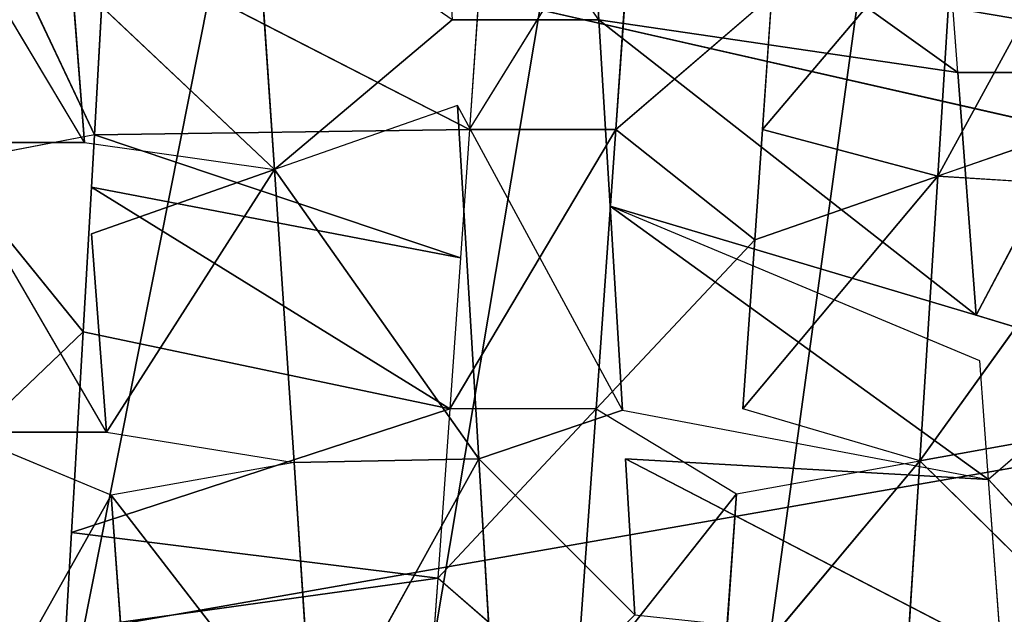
# Model space of a CAD drawing. Extents: x 0 to 40, y 0 to 81.9.
# Tile 582 of 623: x 35.177 to 35.765, y 74.971 to 75.326. Entities that reach past the tile are written whole.
import ezdxf

# ---------------------------------------------------------------- set-up
doc = ezdxf.new("R2010")
doc.units = 0
doc.header["$LTSCALE"] = 25.4
doc.layers.get('0').update_dxf_attribs({"color": 13, "linetype": 'CONTINUOUS'})

# ---------------------------------------------------------------- blocks, each defined once
blk = doc.blocks.new('ICE-TUBE-LED-S-8118_STL')
at = {"color": 0}
for p, q in [((75.51377, -14.44387, 47.72134), (75.19833, -12.64387, 47.75)), ((75.51377, -14.44387, 47.72134), (75.19833, -12.64387, 47.75)), ((75.40926, -14.44387, 44.26276), (75.81889, -12.64387, 44.36372)), ((75.40926, -14.44387, 44.26276), (75.81889, -12.64387, 44.36372)), ((75.57169, -13.10929, 47.5261), (75.73988, -13.00881, 47.47483)), ((75.45833, -13.1085, 44.06741), (75.36987, -13.01591, 44.05756)), ((75.39831, -13.12238, 47.55833), (75.57169, -13.02179, 47.5261)), ((75.57169, -13.10929, 47.5261), (75.57169, -13.02179, 47.5261)), ((75.45833, -13.1085, 44.06741), (75.55932, -13.02676, 44.08371)), ((75.57615, -13.11521, 44.08695), (75.55932, -13.02676, 44.08371)), ((75.36072, -13.12519, 47.5627), (75.39831, -13.03488, 47.55833)), ((75.39831, -13.12238, 47.55833), (75.39831, -13.03488, 47.55833)), ((75.57615, -13.11521, 44.08695), (75.74197, -13.03701, 44.12732)), ((75.36072, -13.12519, 47.5627), (75.22298, -13.04785, 47.57092)), ((75.36072, -13.12519, 47.5627), (75.22298, -13.04785, 47.57092)), ((75.31113, -13.32033, 44.43294), (75.28028, -13.0982, 44.05172)), ((75.33834, -13.10158, 44.05503), (75.28028, -13.0982, 44.05172)), ((75.31113, -13.32033, 44.43294), (75.28028, -13.0982, 44.05172)), ((75.31113, -13.32033, 44.43294), (75.33834, -13.10158, 44.05503)), ((75.31113, -13.32033, 44.43294), (75.33834, -13.10158, 44.05503)), ((75.41237, -13.32757, 44.44353), (75.33834, -13.10158, 44.05503)), ((75.45833, -13.1085, 44.06741), (75.33834, -13.10158, 44.05503)), ((75.41237, -13.32757, 44.44353), (75.33834, -13.10158, 44.05503)), ((75.5554, -13.22282, 47.72396), (75.66987, -13.10175, 47.49868)), ((75.5554, -13.22282, 47.72396), (75.66987, -13.10175, 47.49868)), ((75.57169, -13.10929, 47.5261), (75.66987, -13.10175, 47.49868)), ((75.41237, -13.32757, 44.44353), (75.45833, -13.1085, 44.06741)), ((75.41237, -13.32757, 44.44353), (75.45833, -13.1085, 44.06741)), ((75.54482, -13.11343, 44.08103), (75.45833, -13.1085, 44.06741)), ((75.57169, -13.10929, 47.5261), (75.5554, -13.22282, 47.72396)), ((75.39831, -13.12238, 47.55833), (75.51698, -13.11345, 47.53846)), ((75.41237, -13.32757, 44.44353), (75.54482, -13.11343, 44.08103)), ((75.41237, -13.32757, 44.44353), (75.54482, -13.11343, 44.08103)), ((75.50274, -13.33396, 44.45866), (75.54482, -13.11343, 44.08103)), ((75.50274, -13.33396, 44.45866), (75.54482, -13.11343, 44.08103)), ((75.50274, -13.33396, 44.45866), (75.57615, -13.11521, 44.08695)), ((75.50274, -13.33396, 44.45866), (75.57615, -13.11521, 44.08695)), ((75.51698, -13.11345, 47.53846), (75.5554, -13.22282, 47.72396)), ((75.57615, -13.11521, 44.08695), (75.54482, -13.11343, 44.08103)), ((75.57946, -13.33932, 44.47582), (75.57615, -13.11521, 44.08695)), ((75.69121, -13.12169, 44.11332), (75.57615, -13.11521, 44.08695)), ((75.57946, -13.33932, 44.47582), (75.57615, -13.11521, 44.08695)), ((75.39831, -13.12238, 47.55833), (75.38029, -13.23456, 47.75113)), ((75.57946, -13.33932, 44.47582), (75.69121, -13.12169, 44.11332)), ((75.57946, -13.33932, 44.47582), (75.69121, -13.12169, 44.11332)), ((75.20346, -13.13678, 47.57111), (75.36072, -13.12519, 47.5627)), ((75.20346, -13.13678, 47.57111), (75.36072, -13.12519, 47.5627)), ((75.36072, -13.12519, 47.5627), (75.20408, -13.24615, 47.76055)), ((75.36072, -13.12519, 47.5627), (75.20408, -13.24615, 47.76055)), ((75.38029, -13.23456, 47.75113), (75.36072, -13.12519, 47.5627)), ((75.72672, -13.21112, 47.67939), (75.5554, -13.22282, 47.72396)), ((75.72672, -13.21112, 47.67939), (75.5554, -13.22282, 47.72396)), ((75.38029, -13.23456, 47.75113), (75.5554, -13.22282, 47.72396)), ((75.38029, -13.23456, 47.75113), (75.5554, -13.22282, 47.72396)), ((75.5554, -13.22282, 47.72396), (75.38243, -13.34498, 47.94129)), ((75.5554, -13.22282, 47.72396), (75.38243, -13.34498, 47.94129)), ((75.59382, -13.3322, 47.90947), (75.5554, -13.22282, 47.72396)), ((75.64505, -13.32906, 47.89814), (75.5554, -13.22282, 47.72396)), ((75.20408, -13.24615, 47.76055), (75.38029, -13.23456, 47.75113)), ((75.20408, -13.24615, 47.76055), (75.38029, -13.23456, 47.75113)), ((75.38029, -13.23456, 47.75113), (75.38243, -13.34498, 47.94129)), ((75.38029, -13.23456, 47.75113), (75.38243, -13.34498, 47.94129)), ((75.20408, -13.24615, 47.76055), (75.38243, -13.34498, 47.94129)), ((75.20408, -13.24615, 47.76055), (75.38243, -13.34498, 47.94129)), ((75.31113, -13.32033, 44.43294), (75.23971, -13.31516, 44.42943)), ((75.23971, -13.40266, 44.42943), (75.31113, -13.32033, 44.43294)), ((75.41237, -13.32757, 44.44353), (75.31113, -13.32033, 44.43294)), ((75.31113, -13.32033, 44.43294), (75.41237, -13.41507, 44.44353)), ((75.64503, -13.41656, 47.89814), (75.78358, -13.3205, 47.8601)), ((75.50274, -13.33396, 44.45866), (75.41237, -13.32757, 44.44353)), ((75.41237, -13.41507, 44.44353), (75.41237, -13.32757, 44.44353)), ((75.57946, -13.42682, 44.47582), (75.41237, -13.32757, 44.44353)), ((75.64503, -13.41656, 47.89814), (75.64505, -13.32906, 47.89814)), ((75.59382, -13.3322, 47.90947), (75.38243, -13.34498, 47.94129)), ((75.59382, -13.3322, 47.90947), (75.38243, -13.34498, 47.94129)), ((75.41164, -13.43073, 47.9383), (75.59382, -13.3322, 47.90947)), ((75.57946, -13.33932, 44.47582), (75.50274, -13.33396, 44.45866)), ((75.68548, -13.34664, 44.50632), (75.57946, -13.33932, 44.47582)), ((75.57946, -13.33932, 44.47582), (75.57946, -13.42682, 44.47582)), ((75.57946, -13.33932, 44.47582), (75.73846, -13.43777, 44.52465)), ((75.38243, -13.34498, 47.94129), (75.2047, -13.35553, 47.94999)), ((75.38243, -13.34498, 47.94129), (75.2047, -13.35553, 47.94999)), ((75.28921, -13.43803, 47.94788), (75.38243, -13.34498, 47.94129)), ((75.41164, -13.43073, 47.9383), (75.38243, -13.34498, 47.94129)), ((75.41237, -13.41507, 44.44353), (75.23971, -13.40266, 44.42943)), ((75.23971, -13.40266, 44.42943), (75.36157, -13.49895, 44.43739)), ((75.41237, -13.41507, 44.44353), (75.23971, -13.40266, 44.42943)), ((75.77271, -13.40867, 47.86349), (75.61346, -13.63109, 47.51527)), ((75.77271, -13.40867, 47.86349), (75.61346, -13.63109, 47.51527)), ((75.64503, -13.41656, 47.89814), (75.77271, -13.40867, 47.86349)), ((75.41237, -13.41507, 44.44353), (75.36157, -13.49895, 44.43739)), ((75.51346, -13.50971, 44.46082), (75.41237, -13.41507, 44.44353)), ((75.41237, -13.41507, 44.44353), (75.57946, -13.42682, 44.47582)), ((75.41237, -13.41507, 44.44353), (75.57946, -13.42682, 44.47582)), ((75.4684, -13.64212, 47.54773), (75.64503, -13.41656, 47.89814)), ((75.4684, -13.64212, 47.54773), (75.64503, -13.41656, 47.89814)), ((75.53352, -13.42337, 47.92097), (75.64503, -13.41656, 47.89814)), ((75.61346, -13.63109, 47.51527), (75.64503, -13.41656, 47.89814)), ((75.61346, -13.63109, 47.51527), (75.64503, -13.41656, 47.89814)), ((75.3702, -13.64948, 47.56168), (75.53352, -13.42337, 47.92097)), ((75.3702, -13.64948, 47.56168), (75.53352, -13.42337, 47.92097)), ((75.41164, -13.43073, 47.9383), (75.53352, -13.42337, 47.92097)), ((75.44106, -13.64418, 47.55225), (75.53352, -13.42337, 47.92097)), ((75.4684, -13.64212, 47.54773), (75.53352, -13.42337, 47.92097)), ((75.51346, -13.50971, 44.46082), (75.57946, -13.42682, 44.47582)), ((75.73846, -13.43777, 44.52465), (75.57946, -13.42682, 44.47582)), ((75.57946, -13.42682, 44.47582), (75.65956, -13.51987, 44.49812)), ((75.73846, -13.43777, 44.52465), (75.57946, -13.42682, 44.47582)), ((75.38242, -13.43248, 47.94129), (75.26589, -13.6572, 47.56966)), ((75.38242, -13.43248, 47.94129), (75.26589, -13.6572, 47.56966)), ((75.28921, -13.43803, 47.94788), (75.38242, -13.43248, 47.94129)), ((75.41164, -13.43073, 47.9383), (75.3702, -13.64948, 47.56168)), ((75.38242, -13.43248, 47.94129), (75.3702, -13.64948, 47.56168)), ((75.38126, -13.60832, 44.24897), (75.23971, -13.49016, 44.42943)), ((75.36157, -13.49895, 44.43739), (75.23971, -13.49016, 44.42943)), ((75.38126, -13.60832, 44.24897), (75.23971, -13.49016, 44.42943)), ((75.36157, -13.49895, 44.43739), (75.38126, -13.60832, 44.24897)), ((75.38126, -13.60832, 44.24897), (75.41237, -13.50257, 44.44353)), ((75.55146, -13.61909, 44.27522), (75.41237, -13.50257, 44.44353)), ((75.51346, -13.50971, 44.46082), (75.41237, -13.50257, 44.44353)), ((75.55146, -13.61909, 44.27522), (75.41237, -13.50257, 44.44353)), ((75.55146, -13.61909, 44.27522), (75.51346, -13.50971, 44.46082)), ((75.57946, -13.51432, 44.47582), (75.51346, -13.50971, 44.46082)), ((75.55146, -13.61909, 44.27522), (75.51346, -13.50971, 44.46082)), ((75.55146, -13.61909, 44.27522), (75.57946, -13.51432, 44.47582)), ((75.55146, -13.61909, 44.27522), (75.57946, -13.51432, 44.47582)), ((75.71518, -13.62924, 44.31702), (75.57946, -13.51432, 44.47582)), ((75.65956, -13.51987, 44.49812), (75.57946, -13.51432, 44.47582)), ((75.71518, -13.62924, 44.31702), (75.57946, -13.51432, 44.47582)), ((75.38126, -13.60832, 44.24897), (75.20682, -13.59708, 44.23946)), ((75.38126, -13.60832, 44.24897), (75.20682, -13.59708, 44.23946)), ((75.38126, -13.60832, 44.24897), (75.28028, -13.7107, 44.05172)), ((75.38126, -13.60832, 44.24897), (75.28028, -13.7107, 44.05172)), ((75.54482, -13.72593, 44.08103), (75.38126, -13.60832, 44.24897)), ((75.38126, -13.60832, 44.24897), (75.55146, -13.61909, 44.27522)), ((75.38126, -13.60832, 44.24897), (75.55146, -13.61909, 44.27522)), ((75.38126, -13.60832, 44.24897), (75.40095, -13.7177, 44.06055)), ((75.38126, -13.60832, 44.24897), (75.40095, -13.7177, 44.06055)), ((75.54482, -13.72593, 44.08103), (75.38126, -13.60832, 44.24897)), ((75.54482, -13.72593, 44.08103), (75.55146, -13.61909, 44.27522)), ((75.71518, -13.62924, 44.31702), (75.55146, -13.61909, 44.27522)), ((75.58945, -13.72846, 44.08963), (75.55146, -13.61909, 44.27522)), ((75.55146, -13.61909, 44.27522), (75.77079, -13.73862, 44.13592)), ((75.55146, -13.61909, 44.27522), (75.77079, -13.73862, 44.13592)), ((75.71518, -13.62924, 44.31702), (75.55146, -13.61909, 44.27522)), ((75.61346, -13.63109, 47.51527), (75.6611, -13.62742, 47.50141)), ((75.4684, -13.64212, 47.54773), (75.61346, -13.63109, 47.51527)), ((75.4684, -13.64212, 47.54773), (75.61346, -13.63109, 47.51527)), ((75.61346, -13.63109, 47.51527), (75.61346, -13.71859, 47.51527)), ((75.3702, -13.64948, 47.56168), (75.44106, -13.64418, 47.55225)), ((75.44106, -13.73168, 47.55225), (75.4684, -13.64212, 47.54773)), ((75.61346, -13.71859, 47.51527), (75.4684, -13.64212, 47.54773)), ((75.61346, -13.71859, 47.51527), (75.4684, -13.64212, 47.54773)), ((75.26589, -13.6572, 47.56966), (75.3702, -13.64948, 47.56168)), ((75.26589, -13.7447, 47.56966), (75.3702, -13.64948, 47.56168)), ((75.44106, -13.73168, 47.55225), (75.3702, -13.64948, 47.56168))]:
    blk.add_line(p, q, dxfattribs=at)
mesh = blk.add_polyface(dxfattribs=at)
corners = [(81.99833, 18.65613, 0), (32.39832, 18.53461, 0), (32.39832, 18.65613, 0), (33.41051, 17.76106, 0), (34.4478, 16.85461, 0), (35.42089, 15.87956, 0), (36.32527, 14.84046, 0), (37.15673, 13.74214, 0), (37.91139, 12.58971, 0), (38.58575, 11.38851, 0), (39.17668, 10.14416, 0), (39.68142, 8.86242, 0), (40.09764, 7.54925, 0), (40.42338, 6.21078, 0), (40.65715, 4.85321, 0), (40.79784, 3.48288, 0), (40.84481, 2.10613, 0), (81.99833, -14.44387, 0), (33.41051, -13.5488, 0), (32.39832, -14.44387, 0), (32.39832, -14.32234, 0), (34.4478, -12.64234, 0), (35.42089, -11.6673, 0), (36.32527, -10.6282, 0), (37.15673, -9.52987, 0), (37.91139, -8.37744, 0), (38.58575, -7.17625, 0), (39.17668, -5.93189, 0), (39.68142, -4.65015, 0), (40.09764, -3.33699, 0), (40.42338, -1.99851, 0), (40.65715, -0.64095, 0), (40.79784, 0.72939, 0)]
mesh.append_faces([[corners[k] for k in face] for face in [(0, 1, 2), (18, 19, 20)]], dxfattribs={"vtx0": -1, "color": 0})
mesh.append_faces([[corners[k] for k in face] for face in [(1, 0, 3), (3, 0, 4), (4, 0, 5), (5, 0, 6), (6, 0, 7), (7, 0, 8), (8, 0, 9), (9, 0, 10), (10, 0, 11), (11, 0, 12), (12, 0, 13), (13, 0, 14), (14, 0, 15), (15, 0, 16), (19, 18, 17)]], dxfattribs={"vtx0": -1, "vtx1": -1, "color": 0})
mesh.append_faces([[corners[k] for k in face] for face in [(16, 0, 17), (17, 18, 21), (17, 21, 22), (17, 22, 23), (17, 23, 24), (17, 24, 25), (17, 25, 26), (17, 26, 27), (17, 27, 28), (17, 28, 29), (17, 29, 30), (17, 30, 31), (17, 31, 32), (17, 32, 16)]], dxfattribs={"vtx0": -1, "vtx2": -1, "color": 0})
mesh = blk.add_polyface(dxfattribs=at)
corners = [(81.99833, -14.44387, 92), (32.39832, -14.32234, 92), (32.39832, -14.44387, 92), (33.41051, -13.5488, 92), (34.4478, -12.64234, 92), (35.42089, -11.6673, 92), (36.32527, -10.6282, 92), (37.15673, -9.52987, 92), (37.91139, -8.37744, 92), (38.58575, -7.17625, 92), (39.17668, -5.93189, 92), (39.68142, -4.65015, 92), (40.09764, -3.33699, 92), (40.42338, -1.99851, 92), (40.65715, -0.64095, 92), (40.79784, 0.72939, 92), (40.84481, 2.10613, 92), (33.41051, 17.76106, 92), (32.39832, 18.65613, 92), (32.39832, 18.53461, 92), (81.99833, 18.65613, 92), (34.4478, 16.85461, 92), (35.42089, 15.87956, 92), (36.32527, 14.84046, 92), (37.15673, 13.74214, 92), (37.91139, 12.58971, 92), (38.58575, 11.38851, 92), (39.17668, 10.14416, 92), (39.68142, 8.86242, 92), (40.09764, 7.54925, 92), (40.42338, 6.21078, 92), (40.65715, 4.85321, 92), (40.79784, 3.48288, 92)]
mesh.append_faces([[corners[k] for k in face] for face in [(0, 1, 2), (17, 18, 19)]], dxfattribs={"vtx0": -1, "color": 0})
mesh.append_faces([[corners[k] for k in face] for face in [(1, 0, 3), (3, 0, 4), (4, 0, 5), (5, 0, 6), (6, 0, 7), (7, 0, 8), (8, 0, 9), (9, 0, 10), (10, 0, 11), (11, 0, 12), (12, 0, 13), (13, 0, 14), (14, 0, 15), (15, 0, 16), (18, 17, 20), (20, 16, 0)]], dxfattribs={"vtx0": -1, "vtx1": -1, "color": 0})
mesh.append_faces([[corners[k] for k in face] for face in [(20, 17, 21), (20, 21, 22), (20, 22, 23), (20, 23, 24), (20, 24, 25), (20, 25, 26), (20, 26, 27), (20, 27, 28), (20, 28, 29), (20, 29, 30), (20, 30, 31), (20, 31, 32), (20, 32, 16)]], dxfattribs={"vtx0": -1, "vtx2": -1, "color": 0})
mesh = blk.add_polyface(dxfattribs=at)
corners = [(75.40926, -14.44387, 44.26276), (74.98739, -12.64387, 44.26276), (74.98739, -14.44387, 44.26276)]
mesh.append_faces([[corners[k] for k in face] for face in [(0, 1, 2)]], dxfattribs={"color": 0})
mesh = blk.add_polyface(dxfattribs=at)
corners = [(75.81889, -12.64387, 44.36372), (74.98739, -12.64387, 44.26276), (75.40926, -14.44387, 44.26276)]
mesh.append_faces([[corners[k] for k in face] for face in [(0, 1, 2)]], dxfattribs={"color": 0})
mesh = blk.add_polyface(dxfattribs=at)
corners = [(75.81889, -12.64387, 47.63628), (75.51377, -14.44387, 47.72134), (75.19833, -12.64387, 47.75)]
mesh.append_faces([[corners[k] for k in face] for face in [(0, 1, 2)]], dxfattribs={"color": 0})
mesh = blk.add_polyface(dxfattribs=at)
corners = [(75.51377, -14.44387, 47.72134), (75.19833, -14.44387, 47.75), (75.19833, -12.64387, 47.75)]
mesh.append_faces([[corners[k] for k in face] for face in [(0, 1, 2)]], dxfattribs={"color": 0})
mesh = blk.add_polyface(dxfattribs=at)
corners = [(75.81889, -12.64387, 44.36372), (75.40926, -14.44387, 44.26276), (75.81889, -14.44387, 44.36372)]
mesh.append_faces([[corners[k] for k in face] for face in [(0, 1, 2)]], dxfattribs={"color": 0})
mesh = blk.add_polyface(dxfattribs=at)
corners = [(75.81889, -14.44387, 47.63628), (75.51377, -14.44387, 47.72134), (75.81889, -12.64387, 47.63628)]
mesh.append_faces([[corners[k] for k in face] for face in [(0, 1, 2)]], dxfattribs={"color": 0})
mesh = blk.add_polyface(dxfattribs=at)
corners = [(75.73988, -13.00881, 47.47483), (75.57169, -13.02179, 47.5261), (75.57169, -13.10929, 47.5261)]
mesh.append_faces([[corners[k] for k in face] for face in [(0, 1, 2)]], dxfattribs={"color": 0})
mesh = blk.add_polyface(dxfattribs=at)
corners = [(75.55932, -13.02676, 44.08371), (75.45833, -13.1085, 44.06741), (75.36987, -13.01591, 44.05756)]
mesh.append_faces([[corners[k] for k in face] for face in [(0, 1, 2)]], dxfattribs={"color": 0})
mesh = blk.add_polyface(dxfattribs=at)
corners = [(75.57169, -13.02179, 47.5261), (75.39831, -13.03488, 47.55833), (75.39831, -13.12238, 47.55833)]
mesh.append_faces([[corners[k] for k in face] for face in [(0, 1, 2)]], dxfattribs={"color": 0})
mesh = blk.add_polyface(dxfattribs=at)
corners = [(75.74197, -13.03701, 44.12732), (75.57615, -13.11521, 44.08695), (75.55932, -13.02676, 44.08371)]
mesh.append_faces([[corners[k] for k in face] for face in [(0, 1, 2)]], dxfattribs={"color": 0})
mesh = blk.add_polyface(dxfattribs=at)
corners = [(75.39831, -13.03488, 47.55833), (75.22298, -13.04785, 47.57092), (75.36072, -13.12519, 47.5627)]
mesh.append_faces([[corners[k] for k in face] for face in [(0, 1, 2)]], dxfattribs={"color": 0})
mesh = blk.add_polyface(dxfattribs=at)
corners = [(75.36072, -13.12519, 47.5627), (75.22298, -13.04785, 47.57092), (75.20346, -13.13678, 47.57111)]
mesh.append_faces([[corners[k] for k in face] for face in [(0, 1, 2)]], dxfattribs={"color": 0})
mesh = blk.add_polyface(dxfattribs=at)
corners = [(75.28028, -13.0982, 44.05172), (75.23971, -13.31516, 44.42943), (75.21684, -13.09449, 44.05009), (75.31113, -13.32033, 44.43294)]
mesh.append_faces([[corners[k] for k in face] for face in [(0, 1, 2), (1, 0, 3)]], dxfattribs={"vtx0": -1, "color": 0})
mesh = blk.add_polyface(dxfattribs=at)
corners = [(75.31113, -13.32033, 44.43294), (75.28028, -13.0982, 44.05172), (75.33834, -13.10158, 44.05503)]
mesh.append_faces([[corners[k] for k in face] for face in [(0, 1, 2)]], dxfattribs={"color": 0})
mesh = blk.add_polyface(dxfattribs=at)
corners = [(75.41237, -13.32757, 44.44353), (75.31113, -13.32033, 44.43294), (75.33834, -13.10158, 44.05503)]
mesh.append_faces([[corners[k] for k in face] for face in [(0, 1, 2)]], dxfattribs={"color": 0})
mesh = blk.add_polyface(dxfattribs=at)
corners = [(75.41237, -13.32757, 44.44353), (75.33834, -13.10158, 44.05503), (75.45833, -13.1085, 44.06741)]
mesh.append_faces([[corners[k] for k in face] for face in [(0, 1, 2)]], dxfattribs={"color": 0})
mesh = blk.add_polyface(dxfattribs=at)
corners = [(75.5554, -13.22282, 47.72396), (75.66987, -13.10175, 47.49868), (75.57169, -13.10929, 47.5261)]
mesh.append_faces([[corners[k] for k in face] for face in [(0, 1, 2)]], dxfattribs={"color": 0})
mesh = blk.add_polyface(dxfattribs=at)
corners = [(75.5554, -13.22282, 47.72396), (75.72672, -13.21112, 47.67939), (75.66987, -13.10175, 47.49868)]
mesh.append_faces([[corners[k] for k in face] for face in [(0, 1, 2)]], dxfattribs={"color": 0})
mesh = blk.add_polyface(dxfattribs=at)
corners = [(75.41237, -13.32757, 44.44353), (75.45833, -13.1085, 44.06741), (75.54482, -13.11343, 44.08103)]
mesh.append_faces([[corners[k] for k in face] for face in [(0, 1, 2)]], dxfattribs={"color": 0})
mesh = blk.add_polyface(dxfattribs=at)
corners = [(75.39831, -13.12238, 47.55833), (75.5554, -13.22282, 47.72396), (75.51698, -13.11345, 47.53846), (75.38029, -13.23456, 47.75113)]
mesh.append_faces([[corners[k] for k in face] for face in [(0, 1, 2), (1, 0, 3)]], dxfattribs={"vtx0": -1, "color": 0})
mesh = blk.add_polyface(dxfattribs=at)
corners = [(75.50274, -13.33396, 44.45866), (75.41237, -13.32757, 44.44353), (75.54482, -13.11343, 44.08103)]
mesh.append_faces([[corners[k] for k in face] for face in [(0, 1, 2)]], dxfattribs={"color": 0})
mesh = blk.add_polyface(dxfattribs=at)
corners = [(75.50274, -13.33396, 44.45866), (75.54482, -13.11343, 44.08103), (75.57615, -13.11521, 44.08695)]
mesh.append_faces([[corners[k] for k in face] for face in [(0, 1, 2)]], dxfattribs={"color": 0})
mesh = blk.add_polyface(dxfattribs=at)
corners = [(75.57946, -13.33932, 44.47582), (75.50274, -13.33396, 44.45866), (75.57615, -13.11521, 44.08695)]
mesh.append_faces([[corners[k] for k in face] for face in [(0, 1, 2)]], dxfattribs={"color": 0})
mesh = blk.add_polyface(dxfattribs=at)
corners = [(75.57946, -13.33932, 44.47582), (75.57615, -13.11521, 44.08695), (75.69121, -13.12169, 44.11332)]
mesh.append_faces([[corners[k] for k in face] for face in [(0, 1, 2)]], dxfattribs={"color": 0})
mesh = blk.add_polyface(dxfattribs=at)
corners = [(75.68548, -13.34664, 44.50632), (75.57946, -13.33932, 44.47582), (75.69121, -13.12169, 44.11332)]
mesh.append_faces([[corners[k] for k in face] for face in [(0, 1, 2)]], dxfattribs={"color": 0})
mesh = blk.add_polyface(dxfattribs=at)
corners = [(75.20408, -13.24615, 47.76055), (75.36072, -13.12519, 47.5627), (75.20346, -13.13678, 47.57111)]
mesh.append_faces([[corners[k] for k in face] for face in [(0, 1, 2)]], dxfattribs={"color": 0})
mesh = blk.add_polyface(dxfattribs=at)
corners = [(75.20408, -13.24615, 47.76055), (75.38029, -13.23456, 47.75113), (75.36072, -13.12519, 47.5627)]
mesh.append_faces([[corners[k] for k in face] for face in [(0, 1, 2)]], dxfattribs={"color": 0})
mesh = blk.add_polyface(dxfattribs=at)
corners = [(75.64505, -13.32906, 47.89814), (75.72672, -13.21112, 47.67939), (75.5554, -13.22282, 47.72396)]
mesh.append_faces([[corners[k] for k in face] for face in [(0, 1, 2)]], dxfattribs={"color": 0})
mesh = blk.add_polyface(dxfattribs=at)
corners = [(75.38243, -13.34498, 47.94129), (75.5554, -13.22282, 47.72396), (75.38029, -13.23456, 47.75113)]
mesh.append_faces([[corners[k] for k in face] for face in [(0, 1, 2)]], dxfattribs={"color": 0})
mesh = blk.add_polyface(dxfattribs=at)
corners = [(75.38243, -13.34498, 47.94129), (75.59382, -13.3322, 47.90947), (75.5554, -13.22282, 47.72396)]
mesh.append_faces([[corners[k] for k in face] for face in [(0, 1, 2)]], dxfattribs={"color": 0})
mesh = blk.add_polyface(dxfattribs=at)
corners = [(75.38243, -13.34498, 47.94129), (75.38029, -13.23456, 47.75113), (75.20408, -13.24615, 47.76055)]
mesh.append_faces([[corners[k] for k in face] for face in [(0, 1, 2)]], dxfattribs={"color": 0})
mesh = blk.add_polyface(dxfattribs=at)
corners = [(75.2047, -13.35553, 47.94999), (75.38243, -13.34498, 47.94129), (75.20408, -13.24615, 47.76055)]
mesh.append_faces([[corners[k] for k in face] for face in [(0, 1, 2)]], dxfattribs={"color": 0})
mesh = blk.add_polyface(dxfattribs=at)
corners = [(75.41237, -13.41507, 44.44353), (75.23971, -13.40266, 44.42943), (75.31113, -13.32033, 44.43294)]
mesh.append_faces([[corners[k] for k in face] for face in [(0, 1, 2)]], dxfattribs={"color": 0})
mesh = blk.add_polyface(dxfattribs=at)
corners = [(75.78358, -13.3205, 47.8601), (75.64505, -13.32906, 47.89814), (75.64503, -13.41656, 47.89814)]
mesh.append_faces([[corners[k] for k in face] for face in [(0, 1, 2)]], dxfattribs={"color": 0})
mesh = blk.add_polyface(dxfattribs=at)
corners = [(75.57946, -13.42682, 44.47582), (75.41237, -13.41507, 44.44353), (75.41237, -13.32757, 44.44353)]
mesh.append_faces([[corners[k] for k in face] for face in [(0, 1, 2)]], dxfattribs={"color": 0})
mesh = blk.add_polyface(dxfattribs=at)
corners = [(75.59382, -13.3322, 47.90947), (75.38243, -13.34498, 47.94129), (75.41164, -13.43073, 47.9383)]
mesh.append_faces([[corners[k] for k in face] for face in [(0, 1, 2)]], dxfattribs={"color": 0})
mesh = blk.add_polyface(dxfattribs=at)
corners = [(75.73846, -13.43777, 44.52465), (75.57946, -13.42682, 44.47582), (75.57946, -13.33932, 44.47582)]
mesh.append_faces([[corners[k] for k in face] for face in [(0, 1, 2)]], dxfattribs={"color": 0})
mesh = blk.add_polyface(dxfattribs=at)
corners = [(75.38243, -13.34498, 47.94129), (75.2047, -13.35553, 47.94999), (75.28921, -13.43803, 47.94788)]
mesh.append_faces([[corners[k] for k in face] for face in [(0, 1, 2)]], dxfattribs={"color": 0})
mesh = blk.add_polyface(dxfattribs=at)
corners = [(75.41237, -13.41507, 44.44353), (75.36157, -13.49895, 44.43739), (75.23971, -13.40266, 44.42943)]
mesh.append_faces([[corners[k] for k in face] for face in [(0, 1, 2)]], dxfattribs={"color": 0})
mesh = blk.add_polyface(dxfattribs=at)
corners = [(75.77271, -13.40867, 47.86349), (75.61346, -13.63109, 47.51527), (75.6611, -13.62742, 47.50141)]
mesh.append_faces([[corners[k] for k in face] for face in [(0, 1, 2)]], dxfattribs={"color": 0})
mesh = blk.add_polyface(dxfattribs=at)
corners = [(75.64503, -13.41656, 47.89814), (75.61346, -13.63109, 47.51527), (75.77271, -13.40867, 47.86349)]
mesh.append_faces([[corners[k] for k in face] for face in [(0, 1, 2)]], dxfattribs={"color": 0})
mesh = blk.add_polyface(dxfattribs=at)
corners = [(75.57946, -13.42682, 44.47582), (75.51346, -13.50971, 44.46082), (75.41237, -13.41507, 44.44353)]
mesh.append_faces([[corners[k] for k in face] for face in [(0, 1, 2)]], dxfattribs={"color": 0})
mesh = blk.add_polyface(dxfattribs=at)
corners = [(75.53352, -13.42337, 47.92097), (75.4684, -13.64212, 47.54773), (75.64503, -13.41656, 47.89814)]
mesh.append_faces([[corners[k] for k in face] for face in [(0, 1, 2)]], dxfattribs={"color": 0})
mesh = blk.add_polyface(dxfattribs=at)
corners = [(75.64503, -13.41656, 47.89814), (75.4684, -13.64212, 47.54773), (75.61346, -13.63109, 47.51527)]
mesh.append_faces([[corners[k] for k in face] for face in [(0, 1, 2)]], dxfattribs={"color": 0})
mesh = blk.add_polyface(dxfattribs=at)
corners = [(75.41164, -13.43073, 47.9383), (75.3702, -13.64948, 47.56168), (75.53352, -13.42337, 47.92097)]
mesh.append_faces([[corners[k] for k in face] for face in [(0, 1, 2)]], dxfattribs={"color": 0})
mesh = blk.add_polyface(dxfattribs=at)
corners = [(75.53352, -13.42337, 47.92097), (75.3702, -13.64948, 47.56168), (75.44106, -13.64418, 47.55225)]
mesh.append_faces([[corners[k] for k in face] for face in [(0, 1, 2)]], dxfattribs={"color": 0})
mesh = blk.add_polyface(dxfattribs=at)
corners = [(75.73846, -13.43777, 44.52465), (75.65956, -13.51987, 44.49812), (75.57946, -13.42682, 44.47582)]
mesh.append_faces([[corners[k] for k in face] for face in [(0, 1, 2)]], dxfattribs={"color": 0})
mesh = blk.add_polyface(dxfattribs=at)
corners = [(75.38242, -13.43248, 47.94129), (75.26589, -13.6572, 47.56966), (75.3702, -13.64948, 47.56168)]
mesh.append_faces([[corners[k] for k in face] for face in [(0, 1, 2)]], dxfattribs={"color": 0})
mesh = blk.add_polyface(dxfattribs=at)
corners = [(75.28921, -13.43803, 47.94788), (75.26589, -13.6572, 47.56966), (75.38242, -13.43248, 47.94129)]
mesh.append_faces([[corners[k] for k in face] for face in [(0, 1, 2)]], dxfattribs={"color": 0})
mesh = blk.add_polyface(dxfattribs=at)
corners = [(75.23971, -13.49016, 44.42943), (75.38126, -13.60832, 44.24897), (75.20682, -13.59708, 44.23946)]
mesh.append_faces([[corners[k] for k in face] for face in [(0, 1, 2)]], dxfattribs={"color": 0})
mesh = blk.add_polyface(dxfattribs=at)
corners = [(75.36157, -13.49895, 44.43739), (75.38126, -13.60832, 44.24897), (75.23971, -13.49016, 44.42943)]
mesh.append_faces([[corners[k] for k in face] for face in [(0, 1, 2)]], dxfattribs={"color": 0})
mesh = blk.add_polyface(dxfattribs=at)
corners = [(75.41237, -13.50257, 44.44353), (75.55146, -13.61909, 44.27522), (75.38126, -13.60832, 44.24897)]
mesh.append_faces([[corners[k] for k in face] for face in [(0, 1, 2)]], dxfattribs={"color": 0})
mesh = blk.add_polyface(dxfattribs=at)
corners = [(75.51346, -13.50971, 44.46082), (75.55146, -13.61909, 44.27522), (75.41237, -13.50257, 44.44353)]
mesh.append_faces([[corners[k] for k in face] for face in [(0, 1, 2)]], dxfattribs={"color": 0})
mesh = blk.add_polyface(dxfattribs=at)
corners = [(75.57946, -13.51432, 44.47582), (75.55146, -13.61909, 44.27522), (75.51346, -13.50971, 44.46082)]
mesh.append_faces([[corners[k] for k in face] for face in [(0, 1, 2)]], dxfattribs={"color": 0})
mesh = blk.add_polyface(dxfattribs=at)
corners = [(75.57946, -13.51432, 44.47582), (75.71518, -13.62924, 44.31702), (75.55146, -13.61909, 44.27522)]
mesh.append_faces([[corners[k] for k in face] for face in [(0, 1, 2)]], dxfattribs={"color": 0})
mesh = blk.add_polyface(dxfattribs=at)
corners = [(75.65956, -13.51987, 44.49812), (75.71518, -13.62924, 44.31702), (75.57946, -13.51432, 44.47582)]
mesh.append_faces([[corners[k] for k in face] for face in [(0, 1, 2)]], dxfattribs={"color": 0})
mesh = blk.add_polyface(dxfattribs=at)
corners = [(75.38126, -13.60832, 44.24897), (75.28028, -13.7107, 44.05172), (75.20682, -13.59708, 44.23946)]
mesh.append_faces([[corners[k] for k in face] for face in [(0, 1, 2)]], dxfattribs={"color": 0})
mesh = blk.add_polyface(dxfattribs=at)
corners = [(75.38126, -13.60832, 44.24897), (75.40095, -13.7177, 44.06055), (75.28028, -13.7107, 44.05172)]
mesh.append_faces([[corners[k] for k in face] for face in [(0, 1, 2)]], dxfattribs={"color": 0})
mesh = blk.add_polyface(dxfattribs=at)
corners = [(75.55146, -13.61909, 44.27522), (75.54482, -13.72593, 44.08103), (75.38126, -13.60832, 44.24897)]
mesh.append_faces([[corners[k] for k in face] for face in [(0, 1, 2)]], dxfattribs={"color": 0})
mesh = blk.add_polyface(dxfattribs=at)
corners = [(75.38126, -13.60832, 44.24897), (75.54482, -13.72593, 44.08103), (75.40095, -13.7177, 44.06055)]
mesh.append_faces([[corners[k] for k in face] for face in [(0, 1, 2)]], dxfattribs={"color": 0})
mesh = blk.add_polyface(dxfattribs=at)
corners = [(75.55146, -13.61909, 44.27522), (75.77079, -13.73862, 44.13592), (75.58945, -13.72846, 44.08963)]
mesh.append_faces([[corners[k] for k in face] for face in [(0, 1, 2)]], dxfattribs={"color": 0})
mesh = blk.add_polyface(dxfattribs=at)
corners = [(75.71518, -13.62924, 44.31702), (75.77079, -13.73862, 44.13592), (75.55146, -13.61909, 44.27522)]
mesh.append_faces([[corners[k] for k in face] for face in [(0, 1, 2)]], dxfattribs={"color": 0})
mesh = blk.add_polyface(dxfattribs=at)
corners = [(75.77989, -13.61818, 47.45951), (75.61346, -13.71859, 47.51527), (75.77989, -13.70568, 47.45951)]
mesh.append_faces([[corners[k] for k in face] for face in [(0, 1, 2)]], dxfattribs={"color": 0})
mesh = blk.add_polyface(dxfattribs=at)
corners = [(75.61346, -13.63109, 47.51527), (75.4684, -13.64212, 47.54773), (75.61346, -13.71859, 47.51527)]
mesh.append_faces([[corners[k] for k in face] for face in [(0, 1, 2)]], dxfattribs={"color": 0})
mesh = blk.add_polyface(dxfattribs=at)
corners = [(75.61346, -13.71859, 47.51527), (75.4684, -13.64212, 47.54773), (75.44106, -13.73168, 47.55225)]
mesh.append_faces([[corners[k] for k in face] for face in [(0, 1, 2)]], dxfattribs={"color": 0})
mesh = blk.add_polyface(dxfattribs=at)
corners = [(75.44106, -13.73168, 47.55225), (75.3702, -13.64948, 47.56168), (75.26589, -13.7447, 47.56966)]
mesh.append_faces([[corners[k] for k in face] for face in [(0, 1, 2)]], dxfattribs={"color": 0})

msp = doc.modelspace()

# ---------------------------------------------------------------- block references
at = {"color": 8, "rotation": 90.00000000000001}
msp.add_blockref('ICE-TUBE-LED-S-8118_STL', (22.10613, -0.3188, 254.70001), dxfattribs=at)

doc.saveas('drawing.dxf')
